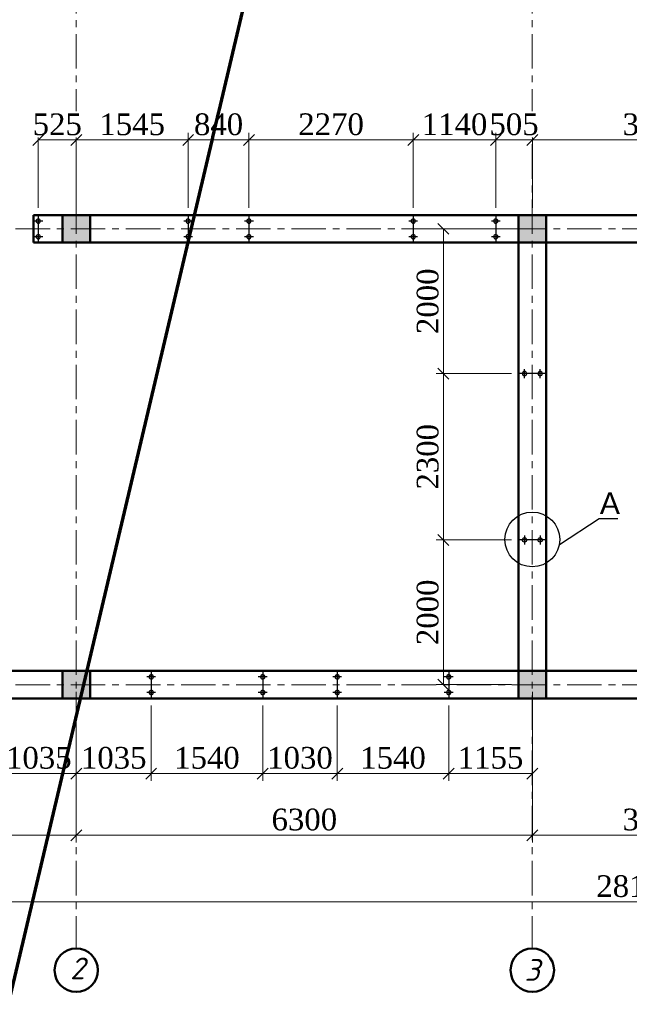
# Model space of a CAD drawing. Header units: millimetres. Extents: x 2063114 to 14983986, y -126020516 to 213791.
# Tile 597 of 656: x 2330432 to 2338853, y -138006 to -124396. Entities that reach past the tile are written whole.
import ezdxf
from ezdxf import colors
from ezdxf.entities.mleader import LeaderData, LeaderLine
from ezdxf.math import Vec2, Vec3

# ---------------------------------------------------------------- set-up
doc = ezdxf.new("R2010")
doc.units = ezdxf.units.MM
doc.linetypes.add('ACAD_ISO10W100', pattern=[18, 12, -3, 0, -3])
doc.linetypes.add('осевая', pattern=[50.8, 31.75, -6.35, 6.35, -6.35])
doc.layers.get('Defpoints').update_dxf_attribs({"color": 6, "lineweight": 35})
for name, color, linetype, lineweight in [('.', 7, 'Continuous', 15), ('_0', 7, 'Continuous', 20), ('сплошная_толстая', 7, 'Continuous', 50)]:
    doc.layers.add(name, color=color, linetype=linetype, lineweight=lineweight)
doc.layers.add('пунктир', color=1, linetype='ACAD_ISO10W100')
doc.styles.add('GOST 2.304', font='isocpeur.ttf', dxfattribs={"oblique": 15})
doc.styles.get("Standard").update_dxf_attribs({"font": 'arial.ttf'})
doc.styles.add('Times New Roman', font='times.ttf')
doc.dimstyles.new('Миржалол100', dxfattribs={"dimtxt": 300, "dimasz": 150, "dimexe": 100, "dimexo": 100, "dimgap": 63, "dimtad": 1, "dimdec": 0, "dimtxsty": 'Times New Roman', "dimblk": 'OBLIQUE', "dimcen": 100, "dimclrd": 256, "dimclre": 256, "dimclrt": 256, "dimadec": 0, "dimazin": 0, "dimtfac": 1, "dimtdec": 0, "dimtmove": 1, "dimatfit": 3, "dimfxl": 800, "dimlwd": 13, "dimlwe": 13, "dimarcsym": 0})

# ---------------------------------------------------------------- blocks, each defined once
blk = doc.blocks.new('_Oblique')
at = {"color": 0, "linetype": 'ByBlock', "lineweight": -2}
blk.add_line((-0.5, -0.5), (0.5, 0.5), dxfattribs=at)
blk = doc.blocks.new('*D3502')
at = {"linetype": 'Continuous', "lineweight": 13, "transparency": 16777216}
for p, q in [((2324914, -134549), (2324914, -135770)), ((2331214, -134549), (2331214, -135770)), ((2324914, -135670), (2331214, -135670))]:
    blk.add_line(p, q, dxfattribs=at)
at = {"layer": 'Defpoints', "color": 0, "transparency": 16777216}
for p in [(2324914, -134449), (2331214, -134449), (2331214, -135670)]:
    blk.add_point(p, dxfattribs=at)
at = {"lineweight": 13, "transparency": 16777216, "xscale": 150, "yscale": 150, "zscale": 150, "rotation": 180}
blk.add_blockref('_Oblique', (2324914, -135670), dxfattribs=at)
at = {"lineweight": 13, "transparency": 16777216, "xscale": 150, "yscale": 150, "zscale": 150}
blk.add_blockref('_Oblique', (2331214, -135670), dxfattribs=at)
at = {"transparency": 16777216, "insert": (2328064, -135454), "char_height": 300, "attachment_point": 5, "style": 'Times New Roman', "bg_fill": 3, "box_fill_scale": 1.1, "bg_fill_color": 256, "bg_fill_true_color": 13158600, "bg_fill_transparency": 0}
blk.add_mtext('6300', dxfattribs=at)
blk = doc.blocks.new('*D3509')
at = {"linetype": 'Continuous', "lineweight": 13, "transparency": 16777216}
for p, q in [((2331214, -134549), (2331214, -135770)), ((2337514, -134549), (2337514, -135770)), ((2331214, -135670), (2337514, -135670))]:
    blk.add_line(p, q, dxfattribs=at)
at = {"layer": 'Defpoints', "color": 0, "transparency": 16777216}
for p in [(2331214, -134449), (2337514, -134449), (2337514, -135670)]:
    blk.add_point(p, dxfattribs=at)
at = {"lineweight": 13, "transparency": 16777216, "xscale": 150, "yscale": 150, "zscale": 150, "rotation": 180}
blk.add_blockref('_Oblique', (2331214, -135670), dxfattribs=at)
at = {"lineweight": 13, "transparency": 16777216, "xscale": 150, "yscale": 150, "zscale": 150}
blk.add_blockref('_Oblique', (2337514, -135670), dxfattribs=at)
at = {"transparency": 16777216, "insert": (2334364, -135454), "char_height": 300, "attachment_point": 5, "style": 'Times New Roman', "bg_fill": 3, "box_fill_scale": 1.1, "bg_fill_color": 256, "bg_fill_true_color": 13158600, "bg_fill_transparency": 0}
blk.add_mtext('6300', dxfattribs=at)
blk = doc.blocks.new('*D3503')
at = {"linetype": 'Continuous', "lineweight": 13, "transparency": 16777216}
for p, q in [((2324914, -134549), (2324914, -136690)), ((2353014, -134549), (2353014, -136690)), ((2324914, -136590), (2353014, -136590))]:
    blk.add_line(p, q, dxfattribs=at)
at = {"layer": 'Defpoints', "color": 0, "transparency": 16777216}
for p in [(2324914, -134449), (2353014, -134449), (2353014, -136590)]:
    blk.add_point(p, dxfattribs=at)
at = {"lineweight": 13, "transparency": 16777216, "xscale": 150, "yscale": 150, "zscale": 150, "rotation": 180}
blk.add_blockref('_Oblique', (2324914, -136590), dxfattribs=at)
at = {"lineweight": 13, "transparency": 16777216, "xscale": 150, "yscale": 150, "zscale": 150}
blk.add_blockref('_Oblique', (2353014, -136590), dxfattribs=at)
at = {"transparency": 16777216, "insert": (2338964, -136375), "char_height": 300, "attachment_point": 5, "style": 'Times New Roman', "bg_fill": 3, "box_fill_scale": 1.1, "bg_fill_color": 256, "bg_fill_true_color": 13158600, "bg_fill_transparency": 0}
blk.add_mtext('28100', dxfattribs=at)
blk = doc.blocks.new('*D3504')
at = {"linetype": 'Continuous', "lineweight": 13, "transparency": 16777216}
for p, q in [((2337514, -134549), (2337514, -135770)), ((2340914, -134549), (2340914, -135770)), ((2337514, -135670), (2340914, -135670))]:
    blk.add_line(p, q, dxfattribs=at)
at = {"layer": 'Defpoints', "color": 0, "transparency": 16777216}
for p in [(2337514, -134449), (2340914, -134449), (2340914, -135670)]:
    blk.add_point(p, dxfattribs=at)
at = {"lineweight": 13, "transparency": 16777216, "xscale": 150, "yscale": 150, "zscale": 150, "rotation": 180}
blk.add_blockref('_Oblique', (2337514, -135670), dxfattribs=at)
at = {"lineweight": 13, "transparency": 16777216, "xscale": 150, "yscale": 150, "zscale": 150}
blk.add_blockref('_Oblique', (2340914, -135670), dxfattribs=at)
at = {"transparency": 16777216, "insert": (2339214, -135454), "char_height": 300, "attachment_point": 5, "style": 'Times New Roman', "bg_fill": 3, "box_fill_scale": 1.1, "bg_fill_color": 256, "bg_fill_true_color": 13158600, "bg_fill_transparency": 0}
blk.add_mtext('3400', dxfattribs=at)
blk = doc.blocks.new('ЦУЦУАУР')
at = {"layer": '.'}
h = blk.add_hatch(color=256, dxfattribs=at)
h.dxf.hatch_style = 1
edge = h.paths.add_edge_path()
edge.add_arc((0, 108), 29.9, 0, 360)
edge = h.paths.add_edge_path()
edge.add_arc((0, -108), 29.9, 0, 360)
at = {"color": 5}
for p, q in [((0, 190), (0, -190)), ((-61, 108), (61, 108)), ((-61, -108), (61, -108))]:
    blk.add_line(p, q, dxfattribs=at)
at = {"color": 5, "lineweight": 30}
for centre in [(0, 108), (0, -108)]:
    blk.add_circle(centre, 29.9, dxfattribs=at)
blk = doc.blocks.new('*D3832')
at = {"color": 5, "linetype": 'Continuous', "lineweight": 13, "transparency": 16777216}
for p, q in [((2337514, -133688), (2337514, -134917)), ((2336359, -133878), (2336359, -134917)), ((2337514, -134817), (2336359, -134817))]:
    blk.add_line(p, q, dxfattribs=at)
at = {"layer": 'Defpoints', "color": 0, "transparency": 16777216}
for p in [(2337514, -133588), (2336359, -133778), (2336359, -134817)]:
    blk.add_point(p, dxfattribs=at)
at = {"color": 5, "lineweight": 13, "transparency": 16777216, "xscale": 150, "yscale": 150, "zscale": 150, "rotation": 180}
blk.add_blockref('_Oblique', (2336359, -134817), dxfattribs=at)
at = {"color": 5, "lineweight": 13, "transparency": 16777216, "xscale": 150, "yscale": 150, "zscale": 150}
blk.add_blockref('_Oblique', (2337514, -134817), dxfattribs=at)
at = {"color": 5, "transparency": 16777216, "insert": (2336936, -134601), "char_height": 300, "attachment_point": 5, "style": 'Times New Roman', "bg_fill": 3, "box_fill_scale": 1.1, "bg_fill_color": 256, "bg_fill_true_color": 13158600, "bg_fill_transparency": 0}
blk.add_mtext('1155', dxfattribs=at)
blk = doc.blocks.new('*D3833')
at = {"color": 5, "linetype": 'Continuous', "lineweight": 13, "transparency": 16777216}
for p, q in [((2334819, -133878), (2334819, -134917)), ((2336359, -133878), (2336359, -134917)), ((2336359, -134817), (2334819, -134817))]:
    blk.add_line(p, q, dxfattribs=at)
at = {"layer": 'Defpoints', "color": 0, "transparency": 16777216}
for p in [(2334819, -133778), (2336359, -133778), (2334819, -134817)]:
    blk.add_point(p, dxfattribs=at)
at = {"color": 5, "lineweight": 13, "transparency": 16777216, "xscale": 150, "yscale": 150, "zscale": 150, "rotation": 180}
blk.add_blockref('_Oblique', (2334819, -134817), dxfattribs=at)
at = {"color": 5, "lineweight": 13, "transparency": 16777216, "xscale": 150, "yscale": 150, "zscale": 150}
blk.add_blockref('_Oblique', (2336359, -134817), dxfattribs=at)
at = {"color": 5, "transparency": 16777216, "insert": (2335589, -134601), "char_height": 300, "attachment_point": 5, "style": 'Times New Roman', "bg_fill": 3, "box_fill_scale": 1.1, "bg_fill_color": 256, "bg_fill_true_color": 13158600, "bg_fill_transparency": 0}
blk.add_mtext('1540', dxfattribs=at)
blk = doc.blocks.new('*D3834')
at = {"color": 5, "linetype": 'Continuous', "lineweight": 13, "transparency": 16777216}
for p, q in [((2333789, -133878), (2333789, -134917)), ((2334819, -133878), (2334819, -134917)), ((2334819, -134817), (2333789, -134817))]:
    blk.add_line(p, q, dxfattribs=at)
at = {"layer": 'Defpoints', "color": 0, "transparency": 16777216}
for p in [(2333789, -133778), (2334819, -133778), (2333789, -134817)]:
    blk.add_point(p, dxfattribs=at)
at = {"color": 5, "lineweight": 13, "transparency": 16777216, "xscale": 150, "yscale": 150, "zscale": 150, "rotation": 180}
blk.add_blockref('_Oblique', (2333789, -134817), dxfattribs=at)
at = {"color": 5, "lineweight": 13, "transparency": 16777216, "xscale": 150, "yscale": 150, "zscale": 150}
blk.add_blockref('_Oblique', (2334819, -134817), dxfattribs=at)
at = {"color": 5, "transparency": 16777216, "insert": (2334304, -134601), "char_height": 300, "attachment_point": 5, "style": 'Times New Roman', "bg_fill": 3, "box_fill_scale": 1.1, "bg_fill_color": 256, "bg_fill_true_color": 13158600, "bg_fill_transparency": 0}
blk.add_mtext('1030', dxfattribs=at)
blk = doc.blocks.new('*D3835')
at = {"color": 5, "linetype": 'Continuous', "lineweight": 13, "transparency": 16777216}
for p, q in [((2332249, -133878), (2332249, -134917)), ((2333789, -133878), (2333789, -134917)), ((2333789, -134817), (2332249, -134817))]:
    blk.add_line(p, q, dxfattribs=at)
at = {"layer": 'Defpoints', "color": 0, "transparency": 16777216}
for p in [(2332249, -133778), (2333789, -133778), (2332249, -134817)]:
    blk.add_point(p, dxfattribs=at)
at = {"color": 5, "lineweight": 13, "transparency": 16777216, "xscale": 150, "yscale": 150, "zscale": 150, "rotation": 180}
blk.add_blockref('_Oblique', (2332249, -134817), dxfattribs=at)
at = {"color": 5, "lineweight": 13, "transparency": 16777216, "xscale": 150, "yscale": 150, "zscale": 150}
blk.add_blockref('_Oblique', (2333789, -134817), dxfattribs=at)
at = {"color": 5, "transparency": 16777216, "insert": (2333019, -134601), "char_height": 300, "attachment_point": 5, "style": 'Times New Roman', "bg_fill": 3, "box_fill_scale": 1.1, "bg_fill_color": 256, "bg_fill_true_color": 13158600, "bg_fill_transparency": 0}
blk.add_mtext('1540', dxfattribs=at)
blk = doc.blocks.new('*D3836')
at = {"color": 5, "linetype": 'Continuous', "lineweight": 13, "transparency": 16777216}
for p, q in [((2331214, -133688), (2331214, -134917)), ((2332249, -133878), (2332249, -134917)), ((2332249, -134817), (2331214, -134817))]:
    blk.add_line(p, q, dxfattribs=at)
at = {"layer": 'Defpoints', "color": 0, "transparency": 16777216}
for p in [(2331214, -133588), (2332249, -133778), (2331214, -134817)]:
    blk.add_point(p, dxfattribs=at)
at = {"color": 5, "lineweight": 13, "transparency": 16777216, "xscale": 150, "yscale": 150, "zscale": 150, "rotation": 180}
blk.add_blockref('_Oblique', (2331214, -134817), dxfattribs=at)
at = {"color": 5, "lineweight": 13, "transparency": 16777216, "xscale": 150, "yscale": 150, "zscale": 150}
blk.add_blockref('_Oblique', (2332249, -134817), dxfattribs=at)
at = {"color": 5, "transparency": 16777216, "insert": (2331731, -134601), "char_height": 300, "attachment_point": 5, "style": 'Times New Roman', "bg_fill": 3, "box_fill_scale": 1.1, "bg_fill_color": 256, "bg_fill_true_color": 13158600, "bg_fill_transparency": 0}
blk.add_mtext('1035', dxfattribs=at)
blk = doc.blocks.new('*D3837')
at = {"color": 5, "linetype": 'Continuous', "lineweight": 13, "transparency": 16777216}
for p, q in [((2331214, -133688), (2331214, -134917)), ((2330179, -133878), (2330179, -134917)), ((2331214, -134817), (2330179, -134817))]:
    blk.add_line(p, q, dxfattribs=at)
at = {"layer": 'Defpoints', "color": 0, "transparency": 16777216}
for p in [(2331214, -133588), (2330179, -133778), (2330179, -134817)]:
    blk.add_point(p, dxfattribs=at)
at = {"color": 5, "lineweight": 13, "transparency": 16777216, "xscale": 150, "yscale": 150, "zscale": 150, "rotation": 180}
blk.add_blockref('_Oblique', (2330179, -134817), dxfattribs=at)
at = {"color": 5, "lineweight": 13, "transparency": 16777216, "xscale": 150, "yscale": 150, "zscale": 150}
blk.add_blockref('_Oblique', (2331214, -134817), dxfattribs=at)
at = {"color": 5, "transparency": 16777216, "insert": (2330696, -134601), "char_height": 300, "attachment_point": 5, "style": 'Times New Roman', "bg_fill": 3, "box_fill_scale": 1.1, "bg_fill_color": 256, "bg_fill_true_color": 13158600, "bg_fill_transparency": 0}
blk.add_mtext('1035', dxfattribs=at)
blk = doc.blocks.new('*D3877')
at = {"color": 5, "linetype": 'Continuous', "lineweight": 13, "transparency": 16777216}
for p, q in [((2337224, -131588), (2336185, -131588)), ((2336285, -133588), (2336285, -131588)), ((2337224, -133588), (2336185, -133588))]:
    blk.add_line(p, q, dxfattribs=at)
at = {"layer": 'Defpoints', "color": 0, "transparency": 16777216}
for p in [(2336285, -131588), (2337324, -131588), (2337324, -133588)]:
    blk.add_point(p, dxfattribs=at)
at = {"color": 5, "lineweight": 13, "transparency": 16777216, "xscale": 150, "yscale": 150, "zscale": 150}
for p, rotation in [((2336285, -131588), 90), ((2336285, -133588), 270)]:
    blk.add_blockref('_Oblique', p, dxfattribs=dict(at, rotation=rotation))
at = {"color": 5, "transparency": 16777216, "insert": (2336069, -132588), "char_height": 300, "attachment_point": 5, "rotation": 90, "style": 'Times New Roman', "bg_fill": 3, "box_fill_scale": 1.1, "bg_fill_color": 256, "bg_fill_true_color": 13158600, "bg_fill_transparency": 0}
blk.add_mtext('2000', dxfattribs=at)
blk = doc.blocks.new('*D3878')
at = {"color": 5, "linetype": 'Continuous', "lineweight": 13, "transparency": 16777216}
for p, q in [((2337224, -129288), (2336185, -129288)), ((2336285, -131588), (2336285, -129288)), ((2337224, -131588), (2336185, -131588))]:
    blk.add_line(p, q, dxfattribs=at)
at = {"layer": 'Defpoints', "color": 0, "transparency": 16777216}
for p in [(2336285, -129288), (2337324, -129288), (2337324, -131588)]:
    blk.add_point(p, dxfattribs=at)
at = {"color": 5, "lineweight": 13, "transparency": 16777216, "xscale": 150, "yscale": 150, "zscale": 150}
for p, rotation in [((2336285, -129288), 90), ((2336285, -131588), 270)]:
    blk.add_blockref('_Oblique', p, dxfattribs=dict(at, rotation=rotation))
at = {"color": 5, "transparency": 16777216, "insert": (2336069, -130438), "char_height": 300, "attachment_point": 5, "rotation": 90, "style": 'Times New Roman', "bg_fill": 3, "box_fill_scale": 1.1, "bg_fill_color": 256, "bg_fill_true_color": 13158600, "bg_fill_transparency": 0}
blk.add_mtext('2300', dxfattribs=at)
blk = doc.blocks.new('*D3879')
at = {"color": 5, "linetype": 'Continuous', "lineweight": 13, "transparency": 16777216}
for p, q in [((2337224, -127288), (2336185, -127288)), ((2336285, -129288), (2336285, -127288)), ((2337224, -129288), (2336185, -129288))]:
    blk.add_line(p, q, dxfattribs=at)
at = {"layer": 'Defpoints', "color": 0, "transparency": 16777216}
for p in [(2336285, -127288), (2337324, -127288), (2337324, -129288)]:
    blk.add_point(p, dxfattribs=at)
at = {"color": 5, "lineweight": 13, "transparency": 16777216, "xscale": 150, "yscale": 150, "zscale": 150}
for p, rotation in [((2336285, -127288), 90), ((2336285, -129288), 270)]:
    blk.add_blockref('_Oblique', p, dxfattribs=dict(at, rotation=rotation))
at = {"color": 5, "transparency": 16777216, "insert": (2336069, -128288), "char_height": 300, "attachment_point": 5, "rotation": 90, "style": 'Times New Roman', "bg_fill": 3, "box_fill_scale": 1.1, "bg_fill_color": 256, "bg_fill_true_color": 13158600, "bg_fill_transparency": 0}
blk.add_mtext('2000', dxfattribs=at)
blk = doc.blocks.new('*D3905')
at = {"color": 5, "linetype": 'Continuous', "lineweight": 13, "transparency": 16777216}
for p, q in [((2337514, -126998), (2337514, -125959)), ((2340914, -126998), (2340914, -125959)), ((2340914, -126059), (2337514, -126059))]:
    blk.add_line(p, q, dxfattribs=at)
at = {"layer": 'Defpoints', "color": 0, "transparency": 16777216}
for p in [(2337514, -126059), (2337514, -127098), (2340914, -127098)]:
    blk.add_point(p, dxfattribs=at)
at = {"color": 5, "lineweight": 13, "transparency": 16777216, "xscale": 150, "yscale": 150, "zscale": 150, "rotation": 180}
blk.add_blockref('_Oblique', (2337514, -126059), dxfattribs=at)
at = {"color": 5, "lineweight": 13, "transparency": 16777216, "xscale": 150, "yscale": 150, "zscale": 150}
blk.add_blockref('_Oblique', (2340914, -126059), dxfattribs=at)
at = {"color": 5, "transparency": 16777216, "insert": (2339214, -125844), "char_height": 300, "attachment_point": 5, "style": 'Times New Roman', "bg_fill": 3, "box_fill_scale": 1.1, "bg_fill_color": 256, "bg_fill_true_color": 13158600, "bg_fill_transparency": 0}
blk.add_mtext('3400', dxfattribs=at)
blk = doc.blocks.new('*D3906')
at = {"color": 5, "linetype": 'Continuous', "lineweight": 13, "transparency": 16777216}
for p, q in [((2337009, -126998), (2337009, -125959)), ((2337514, -126998), (2337514, -125959)), ((2337514, -126059), (2337009, -126059))]:
    blk.add_line(p, q, dxfattribs=at)
at = {"layer": 'Defpoints', "color": 0, "transparency": 16777216}
for p in [(2337009, -126059), (2337009, -127098), (2337514, -127098)]:
    blk.add_point(p, dxfattribs=at)
at = {"color": 5, "transparency": 16777216, "insert": (2337261, -125844), "char_height": 300, "attachment_point": 5, "style": 'Times New Roman', "bg_fill": 3, "box_fill_scale": 1.1, "bg_fill_color": 256, "bg_fill_true_color": 13158600, "bg_fill_transparency": 0}
blk.add_mtext('505', dxfattribs=at)
at = {"color": 5, "lineweight": 13, "transparency": 16777216, "xscale": 150, "yscale": 150, "zscale": 150, "rotation": 180}
blk.add_blockref('_Oblique', (2337009, -126059), dxfattribs=at)
at = {"color": 5, "lineweight": 13, "transparency": 16777216, "xscale": 150, "yscale": 150, "zscale": 150}
blk.add_blockref('_Oblique', (2337514, -126059), dxfattribs=at)
blk = doc.blocks.new('*D3907')
at = {"color": 5, "linetype": 'Continuous', "lineweight": 13, "transparency": 16777216}
for p, q in [((2335869, -126998), (2335869, -125959)), ((2337009, -126998), (2337009, -125959)), ((2337009, -126059), (2335869, -126059))]:
    blk.add_line(p, q, dxfattribs=at)
at = {"layer": 'Defpoints', "color": 0, "transparency": 16777216}
for p in [(2335869, -126059), (2335869, -127098), (2337009, -127098)]:
    blk.add_point(p, dxfattribs=at)
at = {"color": 5, "lineweight": 13, "transparency": 16777216, "xscale": 150, "yscale": 150, "zscale": 150, "rotation": 180}
blk.add_blockref('_Oblique', (2335869, -126059), dxfattribs=at)
at = {"color": 5, "lineweight": 13, "transparency": 16777216, "xscale": 150, "yscale": 150, "zscale": 150}
blk.add_blockref('_Oblique', (2337009, -126059), dxfattribs=at)
at = {"color": 5, "transparency": 16777216, "insert": (2336439, -125844), "char_height": 300, "attachment_point": 5, "style": 'Times New Roman', "bg_fill": 3, "box_fill_scale": 1.1, "bg_fill_color": 256, "bg_fill_true_color": 13158600, "bg_fill_transparency": 0}
blk.add_mtext('1140', dxfattribs=at)
blk = doc.blocks.new('*D3908')
at = {"color": 5, "linetype": 'Continuous', "lineweight": 13, "transparency": 16777216}
for p, q in [((2333599, -126998), (2333599, -125959)), ((2335869, -126998), (2335869, -125959)), ((2333599, -126059), (2335869, -126059))]:
    blk.add_line(p, q, dxfattribs=at)
at = {"layer": 'Defpoints', "color": 0, "transparency": 16777216}
for p in [(2335869, -126059), (2333599, -127098), (2335869, -127098)]:
    blk.add_point(p, dxfattribs=at)
at = {"color": 5, "lineweight": 13, "transparency": 16777216, "xscale": 150, "yscale": 150, "zscale": 150, "rotation": 180}
blk.add_blockref('_Oblique', (2333599, -126059), dxfattribs=at)
at = {"color": 5, "lineweight": 13, "transparency": 16777216, "xscale": 150, "yscale": 150, "zscale": 150}
blk.add_blockref('_Oblique', (2335869, -126059), dxfattribs=at)
at = {"color": 5, "transparency": 16777216, "insert": (2334734, -125843), "char_height": 300, "attachment_point": 5, "style": 'Times New Roman', "bg_fill": 3, "box_fill_scale": 1.1, "bg_fill_color": 256, "bg_fill_true_color": 13158600, "bg_fill_transparency": 0}
blk.add_mtext('2270', dxfattribs=at)
blk = doc.blocks.new('*D3909')
at = {"color": 5, "linetype": 'Continuous', "lineweight": 13, "transparency": 16777216}
for p, q in [((2332759, -126998), (2332759, -125959)), ((2333599, -126998), (2333599, -125959)), ((2333599, -126059), (2332759, -126059))]:
    blk.add_line(p, q, dxfattribs=at)
at = {"layer": 'Defpoints', "color": 0, "transparency": 16777216}
for p in [(2332759, -126059), (2332759, -127098), (2333599, -127098)]:
    blk.add_point(p, dxfattribs=at)
at = {"color": 5, "lineweight": 13, "transparency": 16777216, "xscale": 150, "yscale": 150, "zscale": 150, "rotation": 180}
blk.add_blockref('_Oblique', (2332759, -126059), dxfattribs=at)
at = {"color": 5, "lineweight": 13, "transparency": 16777216, "xscale": 150, "yscale": 150, "zscale": 150}
blk.add_blockref('_Oblique', (2333599, -126059), dxfattribs=at)
at = {"color": 5, "transparency": 16777216, "insert": (2333179, -125844), "char_height": 300, "attachment_point": 5, "style": 'Times New Roman', "bg_fill": 3, "box_fill_scale": 1.1, "bg_fill_color": 256, "bg_fill_true_color": 13158600, "bg_fill_transparency": 0}
blk.add_mtext('840', dxfattribs=at)
blk = doc.blocks.new('*D3910')
at = {"color": 5, "linetype": 'Continuous', "lineweight": 13, "transparency": 16777216}
for p, q in [((2331214, -126998), (2331214, -125959)), ((2332759, -126998), (2332759, -125959)), ((2332759, -126059), (2331214, -126059))]:
    blk.add_line(p, q, dxfattribs=at)
at = {"layer": 'Defpoints', "color": 0, "transparency": 16777216}
for p in [(2331214, -126059), (2331214, -127098), (2332759, -127098)]:
    blk.add_point(p, dxfattribs=at)
at = {"color": 5, "lineweight": 13, "transparency": 16777216, "xscale": 150, "yscale": 150, "zscale": 150, "rotation": 180}
blk.add_blockref('_Oblique', (2331214, -126059), dxfattribs=at)
at = {"color": 5, "lineweight": 13, "transparency": 16777216, "xscale": 150, "yscale": 150, "zscale": 150}
blk.add_blockref('_Oblique', (2332759, -126059), dxfattribs=at)
at = {"color": 5, "transparency": 16777216, "insert": (2331986, -125844), "char_height": 300, "attachment_point": 5, "style": 'Times New Roman', "bg_fill": 3, "box_fill_scale": 1.1, "bg_fill_color": 256, "bg_fill_true_color": 13158600, "bg_fill_transparency": 0}
blk.add_mtext('1545', dxfattribs=at)
blk = doc.blocks.new('*D3911')
at = {"color": 5, "linetype": 'Continuous', "lineweight": 13, "transparency": 16777216}
for p, q in [((2330689, -126998), (2330689, -125959)), ((2331214, -126998), (2331214, -125959)), ((2331214, -126059), (2330689, -126059))]:
    blk.add_line(p, q, dxfattribs=at)
at = {"layer": 'Defpoints', "color": 0, "transparency": 16777216}
for p in [(2330689, -126059), (2330689, -127098), (2331214, -127098)]:
    blk.add_point(p, dxfattribs=at)
at = {"color": 5, "transparency": 16777216, "insert": (2330951, -125844), "char_height": 300, "attachment_point": 5, "style": 'Times New Roman', "bg_fill": 3, "box_fill_scale": 1.1, "bg_fill_color": 256, "bg_fill_true_color": 13158600, "bg_fill_transparency": 0}
blk.add_mtext('525', dxfattribs=at)
at = {"color": 5, "lineweight": 13, "transparency": 16777216, "xscale": 150, "yscale": 150, "zscale": 150, "rotation": 180}
blk.add_blockref('_Oblique', (2330689, -126059), dxfattribs=at)
at = {"color": 5, "lineweight": 13, "transparency": 16777216, "xscale": 150, "yscale": 150, "zscale": 150}
blk.add_blockref('_Oblique', (2331214, -126059), dxfattribs=at)

msp = doc.modelspace()

# ---------------------------------------------------------------- hatches: boundary and pattern name
at = {"ltscale": 150, "transparency": 33554687}
h = msp.add_hatch(color=256, dxfattribs=at)
h.dxf.hatch_style = 1
h.paths.add_polyline_path([(2331403.69656, -127478.13137), (2331023.69656, -127478.13137), (2331023.69656, -127098.13137), (2331403.69656, -127098.13137)])
h = msp.add_hatch(color=256, dxfattribs=at)
h.dxf.hatch_style = 1
h.paths.add_polyline_path([(2337703.69656, -127098.13137), (2337323.69656, -127098.13137), (2337323.69656, -127478.13137), (2337703.69656, -127478.13137)])
h = msp.add_hatch(color=256, dxfattribs=at)
h.dxf.hatch_style = 1
h.paths.add_polyline_path([(2331403.69656, -133398.13137), (2331023.69656, -133398.13137), (2331023.69656, -133778.13137), (2331403.69656, -133778.13137)])
h = msp.add_hatch(color=256, dxfattribs=at)
h.dxf.hatch_style = 1
h.paths.add_polyline_path([(2337703.69656, -133398.13137), (2337323.69656, -133398.13137), (2337323.69656, -133778.13137), (2337703.69656, -133778.13137)])

# ---------------------------------------------------------------- linework, layer by layer
at = {"ltscale": 150}
for points in [[(2331023.69656, -127478.13137), (2331403.69656, -127478.13137), (2331403.69656, -127098.13137), (2331023.69656, -127098.13137)], [(2337323.69656, -127098.13137), (2337703.69656, -127098.13137), (2337703.69656, -127478.13137), (2337323.69656, -127478.13137)], [(2331023.69656, -133398.13137), (2331403.69656, -133398.13137), (2331403.69656, -133778.13137), (2331023.69656, -133778.13137)], [(2337323.69656, -133398.13137), (2337703.69656, -133398.13137), (2337703.69656, -133778.13137), (2337323.69656, -133778.13137)]]:
    msp.add_lwpolyline(points, close=True, dxfattribs=at)
at = {"layer": 'пунктир', "linetype": 'осевая', "lineweight": 9, "ltscale": 15}
for p, q in [((2331213.69656, -114688.13137), (2331213.69656, -137235.7162)), ((2337513.69656, -114688.13137), (2337513.69656, -137235.7162)), ((2321230.61783, -127288.13137), (2353013.69656, -127288.13137)), ((2321230.61783, -133588.13137), (2353013.69656, -133588.13137))]:
    msp.add_line(p, q, dxfattribs=at)
at = {"layer": 'сплошная_толстая', "ltscale": 150}
for p, q in [((2330623.69656, -127478.13137), (2330623.69656, -127098.13137)), ((2330623.69656, -127098.13137), (2345703.69656, -127098.13137)), ((2331023.69656, -127478.13137), (2331023.69656, -127098.13137)), ((2331403.69656, -127478.13137), (2331403.69656, -127098.13137)), ((2331403.69656, -127478.13137), (2331403.69656, -127098.13137)), ((2337323.69656, -127098.13137), (2337323.69656, -127478.13137)), ((2337703.69656, -127098.13137), (2337703.69656, -127478.13137)), ((2330623.69656, -127478.13137), (2345323.69656, -127478.13137)), ((2337323.69656, -133398.13137), (2337323.69656, -127478.13137)), ((2337323.69656, -127478.13137), (2337703.69656, -127478.13137)), ((2337703.69656, -133398.13137), (2337703.69656, -127478.13137)), ((2352823.69656, -133398.13137), (2325103.69656, -133398.13137)), ((2331023.69656, -133778.13137), (2331023.69656, -133398.13137)), ((2331403.69656, -133778.13137), (2331403.69656, -133398.13137)), ((2337323.69656, -133398.13137), (2337703.69656, -133398.13137)), ((2337323.69656, -133398.13137), (2337323.69656, -133778.13137)), ((2337703.69656, -133778.13137), (2337703.69656, -133398.13137)), ((2353203.69656, -133778.13137), (2324723.69656, -133778.13137))]:
    msp.add_line(p, q, dxfattribs=at)
at = {"layer": 'сплошная_толстая', "color": 0, "ltscale": 150}
for centre in [(2331213.69656, -137535.7162), (2337513.69656, -137535.7162)]:
    msp.add_circle(centre, 300, dxfattribs=at)

# ---------------------------------------------------------------- block references
at = {"xscale": -1}
for p in [(2330688.69656, -127288.13137), (2332758.69656, -127288.13137), (2333598.69656, -127288.13137), (2335868.69656, -127288.13137), (2337008.69656, -127288.13137), (2332248.69656, -133588.13137), (2333788.69656, -133588.13137), (2334818.69656, -133588.13137), (2336358.69656, -133588.13137)]:
    msp.add_blockref('ЦУЦУАУР', p, dxfattribs=at)
at = {"xscale": -1, "rotation": 270}
msp.add_blockref('ЦУЦУАУР', (2337513.69657, -129288.13137), dxfattribs=at)
at = {"rotation": 270}
msp.add_blockref('ЦУЦУАУР', (2337513.69657, -131588.13137), dxfattribs=at)

# ---------------------------------------------------------------- texts
at = {"layer": 'пунктир', "color": 0, "insert": (2331229.60038, -137360.21227), "char_height": 300, "width": 255.0496237, "attachment_point": 2, "style": 'GOST 2.304'}
msp.add_mtext('2', dxfattribs=at)
at = {"layer": 'сплошная_толстая', "color": 0, "ltscale": 150, "insert": (2337511.61962, -137381.70205), "char_height": 300, "width": 255.0496237, "attachment_point": 2, "style": 'GOST 2.304'}
msp.add_mtext('3', dxfattribs=at)

# ---------------------------------------------------------------- leaders
ml = msp.add_multileader_mtext('Standard')
ml.set_content('А', color=256)
ml.set_leader_properties(color=5)
ml.build(insert=Vec2(0, 0))
ml.multileader.update_dxf_attribs({"text_left_attachment_type": 6, "text_right_attachment_type": 6})
ctx = ml.context
ctx.base_point, ctx.char_height, ctx.plane_origin = Vec3(2338443.62341, -131290.85611), 300, Vec3(2338044.05597, -130713.29187)
ctx.left_attachment, ctx.right_attachment = 6, 6
notes = []
notes.append((ctx, [(0, (1, 1, 0), (2338435.62341, -131290.85611), (1, 0), 8, [(0, [(2337885.98349, -131650.90912)], 0, [])])]))
ctx.mtext.insert, ctx.mtext.flow_direction = Vec3(2338445.62341, -130930.85611), 5
for ctx, leaders in notes:
    for number, flags, end, landing, length, lines in leaders:
        leader = LeaderData()
        leader.index, (leader.has_last_leader_line, leader.has_dogleg_vector, leader.attachment_direction) = number, flags
        leader.last_leader_point, leader.dogleg_vector, leader.dogleg_length = Vec3(end), Vec3(landing), length
        for number, points, colour, breaks in lines:
            line = LeaderLine()
            line.index, line.vertices, line.color, line.breaks = number, Vec3.list(points), colors.encode_raw_color(colour), breaks
            leader.lines.append(line)
        ctx.leaders.append(leader)

# ---------------------------------------------------------------- next in the draw order: dimensions: what is measured, and where the dimension line sits
at = {"color": 5}
dim = msp.add_linear_dim(base=(2337513.69656, -126059.3655), p1=(2340913.69656, -127098.13137), p2=(2337513.69656, -127098.13137), dimstyle='Миржалол100', override={"dimclrd": 5, "dimclre": 5, "dimclrt": 5, "dimtfill": 1, "dimtfillclr": 256}, dxfattribs=at)
dim.commit()
dim.dimension.update_dxf_attribs({"geometry": '*D3905', "text_midpoint": (2339213.69656, -125843.76997)})
dim = msp.add_linear_dim(base=(2331213.69656, -135669.52121), p1=(2324913.69656, -134448.97153), p2=(2331213.69656, -134448.97153), dimstyle='Миржалол100', override={"dimtfill": 1, "dimtfillclr": 256})
dim.commit()
dim.dimension.update_dxf_attribs({"geometry": '*D3502', "text_midpoint": (2328063.69656, -135453.92568)})

# ---------------------------------------------------------------- next in the draw order: dimensions: what is measured, and where the dimension line sits
dim = msp.add_linear_dim(base=(2337008.69656, -126059.3655), p1=(2337513.69656, -127098.13137), p2=(2337008.69656, -127098.13137), dimstyle='Миржалол100', override={"dimclrd": 5, "dimclre": 5, "dimclrt": 5, "dimtfill": 1, "dimtfillclr": 256}, dxfattribs=at)
dim.commit()
dim.dimension.update_dxf_attribs({"geometry": '*D3906', "text_midpoint": (2337261.19656, -126059.3655), "dimtype": 160})
dim = msp.add_linear_dim(base=(2337513.69656, -135669.52121), p1=(2331213.69656, -134448.97153), p2=(2337513.69656, -134448.97153), dimstyle='Миржалол100', override={"dimtfill": 1, "dimtfillclr": 256})
dim.commit()
dim.dimension.update_dxf_attribs({"geometry": '*D3509', "text_midpoint": (2334363.69656, -135453.92568)})

# ---------------------------------------------------------------- next in the draw order: dimensions: what is measured, and where the dimension line sits
dim = msp.add_linear_dim(base=(2335868.69656, -126059.3655), p1=(2337008.69656, -127098.13137), p2=(2335868.69656, -127098.13137), dimstyle='Миржалол100', override={"dimclrd": 5, "dimclre": 5, "dimclrt": 5, "dimtfill": 1, "dimtfillclr": 256}, dxfattribs=at)
dim.commit()
dim.dimension.update_dxf_attribs({"geometry": '*D3907', "text_midpoint": (2336438.69656, -125843.76997)})
dim = msp.add_linear_dim(base=(2353013.69656, -136590.19108), p1=(2324913.69656, -134448.97153), p2=(2353013.69656, -134448.97153), dimstyle='Миржалол100', override={"dimtfill": 1, "dimtfillclr": 256})
dim.commit()
dim.dimension.update_dxf_attribs({"geometry": '*D3503', "text_midpoint": (2338963.69656, -136374.59555)})

# ---------------------------------------------------------------- next in the draw order: dimensions: what is measured, and where the dimension line sits
dim = msp.add_linear_dim(base=(2335868.69656, -126059.3655), p1=(2333598.69656, -127098.13137), p2=(2335868.69656, -127098.13137), angle=180, dimstyle='Миржалол100', override={"dimclrd": 5, "dimclre": 5, "dimclrt": 5, "dimtfill": 1, "dimtfillclr": 256}, dxfattribs=at)
dim.commit()
dim.dimension.update_dxf_attribs({"geometry": '*D3908', "text_midpoint": (2334733.69656, -125843.33738)})
dim = msp.add_linear_dim(base=(2340913.69656, -135669.52121), p1=(2337513.69656, -134448.97153), p2=(2340913.69656, -134448.97153), dimstyle='Миржалол100', override={"dimtfill": 1, "dimtfillclr": 256})
dim.commit()
dim.dimension.update_dxf_attribs({"geometry": '*D3504', "text_midpoint": (2339213.69656, -135453.92568)})

# ---------------------------------------------------------------- next in the draw order: dimensions: what is measured, and where the dimension line sits
for base, p1, p2, picture, middle in [((2332758.69656, -126059.3655), (2333598.69656, -127098.13137), (2332758.69656, -127098.13137), '*D3909', (2333178.69656, -125843.76997)), ((2336358.69656, -134816.89723), (2337513.69656, -133588.13137), (2336358.69656, -133778.13137), '*D3832', (2336936.19656, -134601.3017))]:
    dim = msp.add_linear_dim(base=base, p1=p1, p2=p2, dimstyle='Миржалол100', override={"dimclrd": 5, "dimclre": 5, "dimclrt": 5, "dimtfill": 1, "dimtfillclr": 256}, dxfattribs=at)
    dim.commit()
    dim.dimension.update_dxf_attribs({"geometry": picture, "text_midpoint": middle})

# ---------------------------------------------------------------- next in the draw order: dimensions: what is measured, and where the dimension line sits
for base, p1, p2, picture, middle in [((2331213.69656, -126059.3655), (2332758.69656, -127098.13137), (2331213.69656, -127098.13137), '*D3910', (2331986.19656, -125843.76997)), ((2334818.69656, -134816.89723), (2336358.69656, -133778.13137), (2334818.69656, -133778.13137), '*D3833', (2335588.69656, -134601.3017))]:
    dim = msp.add_linear_dim(base=base, p1=p1, p2=p2, dimstyle='Миржалол100', override={"dimclrd": 5, "dimclre": 5, "dimclrt": 5, "dimtfill": 1, "dimtfillclr": 256}, dxfattribs=at)
    dim.commit()
    dim.dimension.update_dxf_attribs({"geometry": picture, "text_midpoint": middle})
dim = msp.add_linear_dim(base=(2336284.93071, -131588.13137), p1=(2337323.69656, -133588.13137), p2=(2337323.69657, -131588.13137), angle=270, dimstyle='Миржалол100', override={"dimclrd": 5, "dimclre": 5, "dimclrt": 5, "dimtfill": 1, "dimtfillclr": 256}, dxfattribs=at)
dim.commit()
dim.dimension.update_dxf_attribs({"geometry": '*D3877', "text_midpoint": (2336069.33518, -132588.13137)})

# ---------------------------------------------------------------- next in the draw order: dimensions: what is measured, and where the dimension line sits
dim = msp.add_linear_dim(base=(2330688.69656, -126059.3655), p1=(2331213.69656, -127098.13137), p2=(2330688.69656, -127098.13137), dimstyle='Миржалол100', override={"dimclrd": 5, "dimclre": 5, "dimclrt": 5, "dimtfill": 1, "dimtfillclr": 256}, dxfattribs=at)
dim.commit()
dim.dimension.update_dxf_attribs({"geometry": '*D3911', "text_midpoint": (2330951.19656, -126059.3655), "dimtype": 160})
dim = msp.add_linear_dim(base=(2336284.93071, -129288.13137), p1=(2337323.69657, -131588.13137), p2=(2337323.69657, -129288.13137), angle=270, dimstyle='Миржалол100', override={"dimclrd": 5, "dimclre": 5, "dimclrt": 5, "dimtfill": 1, "dimtfillclr": 256}, dxfattribs=at)
dim.commit()
dim.dimension.update_dxf_attribs({"geometry": '*D3878', "text_midpoint": (2336069.33518, -130438.13137)})
dim = msp.add_linear_dim(base=(2333788.69656, -134816.89723), p1=(2334818.69656, -133778.13137), p2=(2333788.69656, -133778.13137), dimstyle='Миржалол100', override={"dimclrd": 5, "dimclre": 5, "dimclrt": 5, "dimtfill": 1, "dimtfillclr": 256}, dxfattribs=at)
dim.commit()
dim.dimension.update_dxf_attribs({"geometry": '*D3834', "text_midpoint": (2334303.69656, -134601.3017)})

# ---------------------------------------------------------------- next in the draw order: linework, layer by layer
msp.add_circle((2337513.69656, -131581.21831), 378.7537, dxfattribs=at)

# ---------------------------------------------------------------- next in the draw order: dimensions: what is measured, and where the dimension line sits
dim = msp.add_linear_dim(base=(2336284.93071, -127288.13137), p1=(2337323.69657, -129288.13137), p2=(2337323.69656, -127288.13137), angle=270, dimstyle='Миржалол100', override={"dimclrd": 5, "dimclre": 5, "dimclrt": 5, "dimtfill": 1, "dimtfillclr": 256})
dim.commit()
dim.dimension.update_dxf_attribs({"geometry": '*D3879', "text_midpoint": (2336069.33518, -128288.13137)})
dim = msp.add_linear_dim(base=(2332248.69656, -134816.89723), p1=(2333788.69656, -133778.13137), p2=(2332248.69656, -133778.13137), dimstyle='Миржалол100', override={"dimclrd": 5, "dimclre": 5, "dimclrt": 5, "dimtfill": 1, "dimtfillclr": 256}, dxfattribs=at)
dim.commit()
dim.dimension.update_dxf_attribs({"geometry": '*D3835', "text_midpoint": (2333018.69656, -134601.3017)})

# ---------------------------------------------------------------- next in the draw order: dimensions: what is measured, and where the dimension line sits
dim = msp.add_linear_dim(base=(2331213.69656, -134816.89723), p1=(2332248.69656, -133778.13137), p2=(2331213.69656, -133588.13137), dimstyle='Миржалол100', override={"dimclrd": 5, "dimclre": 5, "dimclrt": 5, "dimtfill": 1, "dimtfillclr": 256}, dxfattribs=at)
dim.commit()
dim.dimension.update_dxf_attribs({"geometry": '*D3836', "text_midpoint": (2331731.19656, -134601.3017)})

# ---------------------------------------------------------------- next in the draw order: dimensions: what is measured, and where the dimension line sits
dim = msp.add_linear_dim(base=(2330178.69656, -134816.89723), p1=(2331213.69656, -133588.13137), p2=(2330178.69656, -133778.13137), dimstyle='Миржалол100', override={"dimclrd": 5, "dimclre": 5, "dimclrt": 5, "dimtfill": 1, "dimtfillclr": 256}, dxfattribs=at)
dim.commit()
dim.dimension.update_dxf_attribs({"geometry": '*D3837', "text_midpoint": (2330696.19656, -134601.3017)})

# ---------------------------------------------------------------- next in the draw order: linework, layer by layer
at = {"layer": '_0', "lineweight": 70}
msp.add_line((2317098.69554, -193908.61999), (2376498.69574, 58091.38001), dxfattribs=at)

doc.saveas('drawing.dxf')
